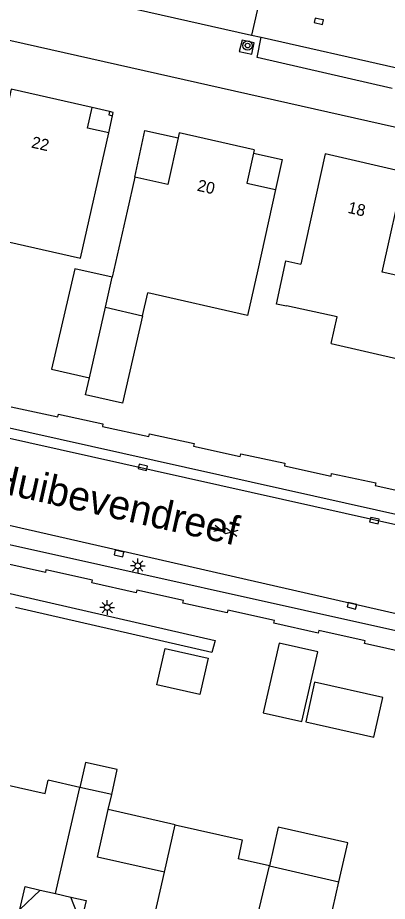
# Model space of a CAD drawing. Extents: x 128999 to 131010, y 395498 to 399007.
# Drawn here: x 129094.6 to 129126.3, y 398637.3 to 398713.2 of the extents above; entities that cross this region are included whole.
import ezdxf

# ---------------------------------------------------------------- set-up
doc = ezdxf.new("R2010")
doc.units = 0
for name, color, linetype in [('gg-afsc-erfafscheiding', 7, 'Continuous'), ('gg-anno-huisnummerreeks BGT', 7, 'Continuous'), ('gg-anno-openbare ruimte label', 7, 'Continuous'), ('gg-bbg-bijgebouw', 7, 'Continuous'), ('gg-bbg-gedigitaliseerde bebouwing', 7, 'Continuous'), ('gg-bbg-gedigitaliseerde bijgebouw', 7, 'Continuous'), ('gg-bbg-hoofdgebouw', 7, 'Continuous'), ('gg-bbg-luifel en loopbrug', 7, 'Continuous'), ('gg-bbg-onder overbouw', 7, 'Continuous'), ('gg-bbg-pand overbouw', 7, 'Continuous'), ('gg-bbg-pilaar onder overbouw', 7, 'Continuous'), ('gg-bbg-pilaar pand', 7, 'Continuous'), ('gg-bbg-tussenscheiding', 7, 'Continuous'), ('gg-knt-bovenkant onderkant talud', 7, 'Continuous'), ('gg-knt-verharding', 7, 'Continuous'), ('gg-knt-verharding nz', 7, 'Continuous'), ('gt-symb-boom', 7, 'Continuous'), ('gt-symb-gesloten verharding', 7, 'Continuous'), ('gt-symb-kolk', 7, 'Continuous'), ('gt-symb-lichtmast', 7, 'Continuous')]:
    doc.layers.add(name, color=color, linetype=linetype)

# ---------------------------------------------------------------- blocks, each defined once
blk = doc.blocks.new('gt0-KOLK')
at = {"layer": 'gt-symb-kolk'}
blk.add_lwpolyline([(0, 0), (0.375, 0), (0.375, 0.4), (-0.375, 0.4), (-0.375, 0), (0, 0)], dxfattribs=at)
blk = doc.blocks.new('gt0-BOOM')
at = {"layer": 'gt-symb-boom'}
for radius in [0.4, 0.2]:
    blk.add_circle((0, 0), radius, dxfattribs=at)
blk = doc.blocks.new('gt0-LMAST')
at = {"layer": 'gt-symb-lichtmast'}
for p, q in [((-0.182, 0.173), (-0.447, 0.438)), ((-0.005, 0.246), (-0.005, 0.621)), ((0.172, 0.173), (0.437, 0.438)), ((-0.255, -0.004), (-0.63, -0.004)), ((-0.182, -0.181), (-0.447, -0.446)), ((-0.005, -0.254), (-0.005, -0.629)), ((0.437, -0.446), (0.172, -0.181)), ((0.245, -0.004), (0.62, -0.004))]:
    blk.add_line(p, q, dxfattribs=at)
blk.add_circle((-0.005, -0.004), 0.25, dxfattribs=at)
blk = doc.blocks.new('gt0-GESVH1')
at = {"layer": 'gt-symb-gesloten verharding'}
for p, q in [((-0.992, -0.261), (0.008, 0.239)), ((0.008, -0.261), (-0.992, 0.239)), ((0.008, 0.239), (1.008, -0.261)), ((1.008, 0.239), (0.008, -0.261))]:
    blk.add_line(p, q, dxfattribs=at)

msp = doc.modelspace()

# ---------------------------------------------------------------- linework, layer by layer
at = {"layer": 'gg-afsc-erfafscheiding'}
for points in [[(129094.014, 398679.764), (129098.011, 398678.899), (129098.061, 398679.129), (129101.893, 398678.299), (129101.843, 398678.069), (129105.84, 398677.203), (129105.89, 398677.434), (129109.722, 398676.604), (129109.672, 398676.375), (129113.679, 398675.507), (129113.729, 398675.737), (129117.521, 398674.916), (129117.471, 398674.686), (129121.478, 398673.818), (129121.528, 398674.048), (129125.33, 398673.225), (129125.28, 398672.996), (129129.277, 398672.13)], [(129138.07, 398656.087), (129136.058, 398657.087), (129135.984, 398656.863), (129132.191, 398657.707), (129132.242, 398657.936), (129128.239, 398658.826), (129128.188, 398658.597), (129124.362, 398659.448), (129124.413, 398659.678), (129120.42, 398660.566), (129120.369, 398660.336), (129116.562, 398661.183), (129116.613, 398661.412), (129112.62, 398662.3), (129112.569, 398662.07), (129108.753, 398662.919), (129108.804, 398663.149), (129104.806, 398664.038), (129104.755, 398663.809), (129100.939, 398664.658), (129100.99, 398664.887), (129096.993, 398665.776), (129096.942, 398665.547), (129093.115, 398666.398)]]:
    msp.add_lwpolyline(points, dxfattribs=at)
at = {"layer": 'gg-bbg-bijgebouw'}
for p, q in [((129100.73, 398682.26), (129102.1, 398688.3)), ((129097.47, 398682.98), (129100.73, 398682.26))]:
    msp.add_line(p, q, dxfattribs=at)
msp.add_lwpolyline([(129102.69, 398690.88), (129099.46, 398691.6), (129097.47, 398682.98)], dxfattribs=at)
at = {"layer": 'gg-bbg-gedigitaliseerde bebouwing'}
for p, q in [((129107.187, 398639.82), (129108.105, 398643.896)), ((129116.18, 398640.36), (129113.49, 398640.96)), ((129116.18, 398640.36), (129122.155, 398639.013)), ((129119.64, 398627.89), (129122.155, 398639.013))]:
    msp.add_line(p, q, dxfattribs=at)
for points in [[(129115.192, 398691.505), (129114.308, 398687.604), (129105.734, 398689.546)], [(129091.166, 398647.874), (129096.921, 398646.573), (129097.18, 398647.72)], [(129108.105, 398643.896), (129113.859, 398642.599), (129113.49, 398640.96)]]:
    msp.add_lwpolyline(points, dxfattribs=at)
at = {"layer": 'gg-bbg-gedigitaliseerde bijgebouw'}
for points in [[(129115.657, 398653.498), (129118.981, 398652.746), (129120.333, 398658.726), (129117.009, 398659.477), (129115.657, 398653.498)], [(129107.222, 398659.036), (129110.927, 398658.192), (129110.216, 398655.072), (129106.511, 398655.916), (129107.222, 398659.036)]]:
    msp.add_lwpolyline(points, dxfattribs=at)
at = {"layer": 'gg-bbg-hoofdgebouw'}
for p, q in [((129108.43, 398703.26), (129108.337, 398702.838)), ((129114.871, 398701.81), (129108.43, 398703.26)), ((129114.871, 398701.81), (129114.81, 398701.532)), ((129104.623, 398699.467), (129103.98, 398696.56)), ((129116.714, 398698.412), (129115.192, 398691.505)), ((129103.98, 398696.56), (129102.69, 398690.88)), ((129105.281, 398687.57), (129105.734, 398689.546)), ((129102.1, 398688.3), (129105.281, 398687.57)), ((129099.905, 398647.106), (129097.18, 398647.72)), ((129102.64, 398646.49), (129099.905, 398647.106)), ((129102.348, 398645.193), (129102.64, 398646.49)), ((129096.511, 398638.293), (129097.821, 398637.995)), ((129097.821, 398637.995), (129099.131, 398637.698))]:
    msp.add_line(p, q, dxfattribs=at)
for points in [[(129100.96, 398705.43), (129094.02, 398707.01), (129092.018, 398698.128)], [(129091.214, 398694.497), (129099.97, 398692.51), (129102.39, 398703.27)], [(129108.337, 398702.838), (129107.452, 398698.841), (129104.623, 398699.467)], [(129114.81, 398701.532), (129114.242, 398698.957), (129116.714, 398698.412)], [(129121.49, 398685.19), (129127.6, 398683.78), (129129.11, 398690.6), (129125.88, 398691.32), (129127.79, 398699.9), (129120.98, 398701.46), (129118.894, 398691.992)], [(129121.49, 398685.19), (129121.995, 398687.479), (129117.661, 398688.435), (129117.65, 398688.387), (129116.783, 398688.578), (129117.6, 398692.279), (129118.894, 398691.992)], [(129107.187, 398639.82), (129101.43, 398641.121), (129102.348, 398645.193)], [(129094.762, 398636.639), (129095.2, 398638.59), (129096.511, 398638.293)], [(129099.131, 398637.698), (129100.44, 398637.4), (129100.001, 398635.449)]]:
    msp.add_lwpolyline(points, dxfattribs=at)
at = {"layer": 'gg-bbg-luifel en loopbrug'}
for p, q in [((129108.105, 398643.896), (129102.348, 398645.193)), ((129094.762, 398636.639), (129096.511, 398638.293)), ((129100.001, 398635.449), (129099.131, 398637.698))]:
    msp.add_line(p, q, dxfattribs=at)
for points in [[(129104.623, 398699.467), (129105.499, 398703.466), (129108.337, 398702.838)], [(129114.81, 398701.532), (129117.282, 398700.988), (129116.714, 398698.412)], [(129105.281, 398687.57), (129103.58, 398680.06), (129100.395, 398680.782), (129100.73, 398682.26)], [(129119.3, 398652.719), (129125.153, 398651.4), (129125.922, 398654.814), (129120.069, 398656.133), (129119.3, 398652.719)], [(129102.64, 398646.49), (129103.124, 398648.636), (129100.389, 398649.253), (129099.905, 398647.106)], [(129122.155, 398639.013), (129122.91, 398642.351), (129116.936, 398643.702), (129116.18, 398640.36)]]:
    msp.add_lwpolyline(points, dxfattribs=at)
at = {"layer": 'gg-bbg-onder overbouw'}
msp.add_lwpolyline([(129102.39, 398703.27), (129100.57, 398703.68), (129100.96, 398705.43)], dxfattribs=at)
at = {"layer": 'gg-bbg-pand overbouw'}
for p, q in [((129102.458, 398705.089), (129100.96, 398705.43)), ((129102.39, 398703.27), (129102.709, 398704.742))]:
    msp.add_line(p, q, dxfattribs=at)
at = {"layer": 'gg-bbg-pilaar onder overbouw'}
msp.add_lwpolyline([(129102.458, 398705.089), (129102.395, 398704.813), (129102.709, 398704.742)], dxfattribs=at)
at = {"layer": 'gg-bbg-pilaar pand'}
msp.add_lwpolyline([(129102.709, 398704.742), (129102.769, 398705.018), (129102.458, 398705.089)], dxfattribs=at)
at = {"layer": 'gg-bbg-tussenscheiding'}
for p, q in [((129102.1, 398688.3), (129102.69, 398690.88)), ((129097.821, 398637.995), (129099.905, 398647.106)), ((129114.73, 398634.181), (129116.18, 398640.36)), ((129105.19, 398631.145), (129107.187, 398639.82))]:
    msp.add_line(p, q, dxfattribs=at)
at = {"layer": 'gg-knt-bovenkant onderkant talud'}
for p, q in [((129128.155, 398670.273), (129073.68, 398682.441)), ((129137.808, 398658.14), (129060.641, 398675.305))]:
    msp.add_line(p, q, dxfattribs=at)
at = {"layer": 'gg-knt-verharding'}
for p, q in [((129046.63, 398721.85), (129145.579, 398699.584)), ((129115.778, 398716.611), (129114.661, 398711.659)), ((129100.025, 398714.956), (129114.661, 398711.659)), ((129114.661, 398711.659), (129115.489, 398711.472)), ((129134.355, 398667.989), (129078.31, 398680.53)), ((129135.207, 398660.139), (129081.17, 398672.46))]:
    msp.add_line(p, q, dxfattribs=at)
for points in [[(129126.726, 398707.084), (129115.12, 398709.728), (129115.489, 398711.472)], [(129114.871, 398710.987), (129113.837, 398711.228), (129113.585, 398710.259), (129114.666, 398710.024), (129114.871, 398710.987)], [(129061.293, 398671.204), (129111.54, 398659.72), (129111.24, 398658.69), (129094.365, 398662.535)]]:
    msp.add_lwpolyline(points, dxfattribs=at)
at = {"layer": 'gg-knt-verharding nz'}
msp.add_line((129115.489, 398711.472), (129127.122, 398708.851), dxfattribs=at)

# ---------------------------------------------------------------- block references
at = {"layer": 'gt-symb-boom'}
msp.add_blockref('gt0-BOOM', (129114.311, 398710.758), dxfattribs=at)
at = {"layer": 'gt-symb-gesloten verharding', "rotation": -12.590950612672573}
msp.add_blockref('gt0-GESVH1', (129112.451, 398669.125), dxfattribs=at)
at = {"layer": 'gt-symb-kolk'}
for p, rotation in [((129120.473, 398713.036), 167.29726808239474), ((129105.265, 398674.374), -12.702731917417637), ((129125.16, 398669.801), -12.938810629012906), ((129103.311, 398667.365), 167.40904938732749), ((129123.325, 398662.886), 166.1165819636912)]:
    msp.add_blockref('gt0-KOLK', p, dxfattribs=dict(at, rotation=rotation))
at = {"layer": 'gt-symb-lichtmast'}
for p in [(129104.882, 398666.114), (129102.258, 398662.537)]:
    msp.add_blockref('gt0-LMAST', p, dxfattribs=at)

# ---------------------------------------------------------------- texts
at = {"layer": 'gg-anno-huisnummerreeks BGT'}
for s, rotation, p in [('22', 347.2, (129095.683, 398702.015)), ('20', 347.3, (129109.921, 398698.312)), ('18', 347.1, (129122.855, 398696.414))]:
    msp.add_text(s, height=1, rotation=rotation, dxfattribs=at).set_placement(p)
at = {"layer": 'gg-anno-openbare ruimte label'}
msp.add_text('Huibevendreef', height=2.5, rotation=347.4, dxfattribs=at).set_placement((129092.012, 398672.602))

doc.saveas('drawing.dxf')
